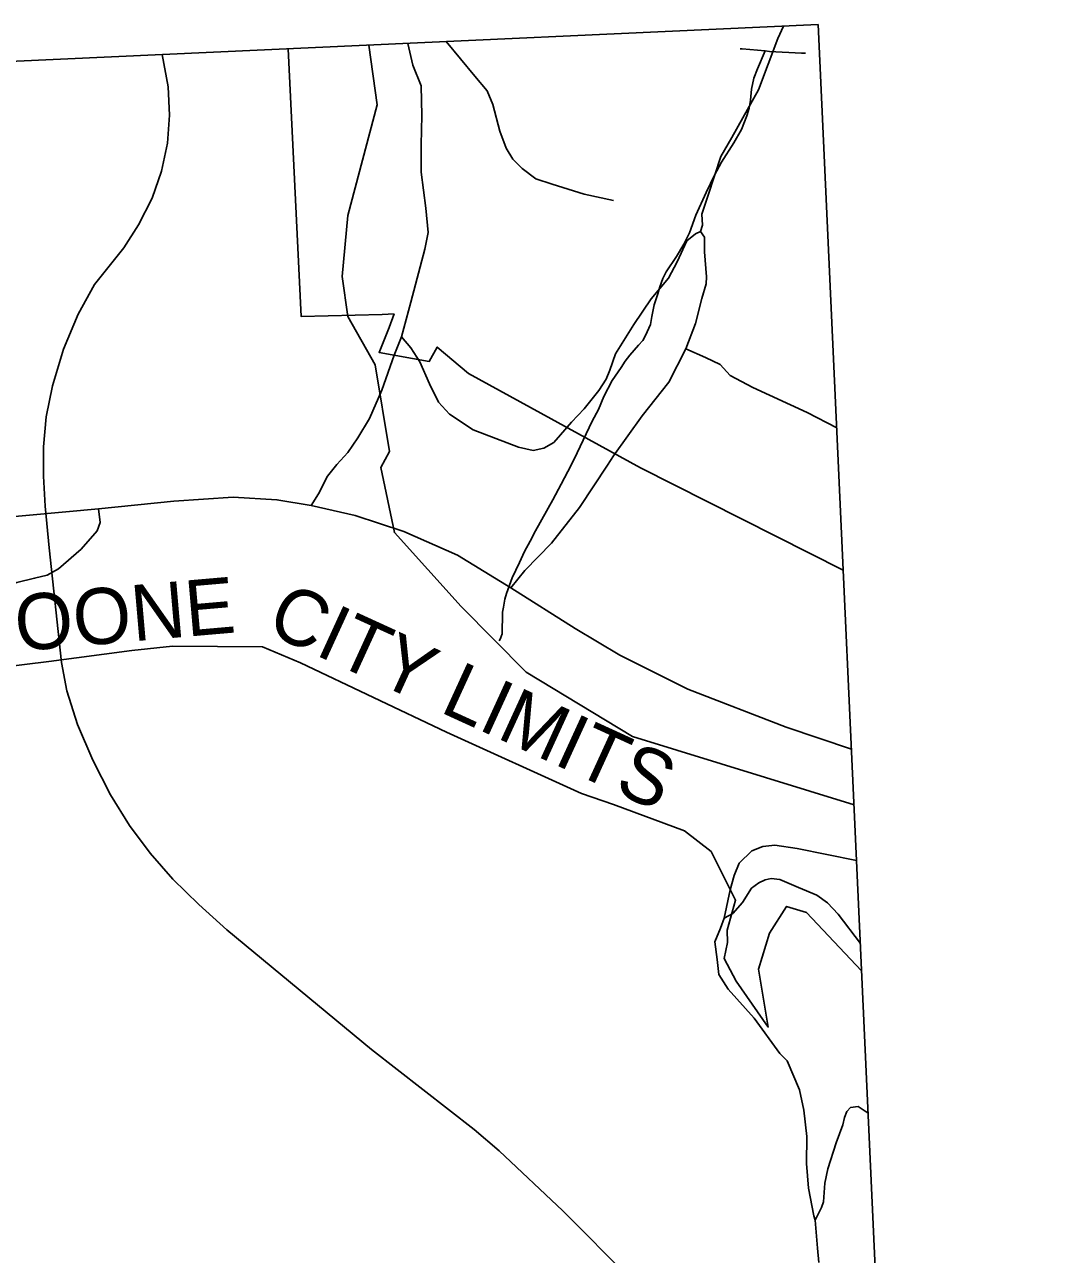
# Model space of a CAD drawing. Extents: x 1190067 to 1192950, y 891516 to 893460.
# Drawn here: x 1191116.5 to 1191171.9, y 893300.9 to 893366.8 of the extents above; entities that cross this region are included whole.
import ezdxf

# ---------------------------------------------------------------- set-up
doc = ezdxf.new("R2010")
doc.units = 0
doc.layers.add('Default', color=7, linetype='Continuous')
doc.layers.add('Prop DSN Text', color=7, linetype='Continuous')

msp = doc.modelspace()

# ---------------------------------------------------------------- linework, layer by layer
at = {"layer": 'Default'}
for p, q in [((1191154.849, 893365.48), (1191154.955, 893365.476)), ((1191154.955, 893365.476), (1191156.177, 893365.374)), ((1191158.134, 893365.25), (1191158.346, 893365.245))]:
    msp.add_line(p, q, dxfattribs=at)
for points in [[(1191136.706, 893350.072), (1191137.211, 893349.483), (1191137.688, 893348.726), (1191138.22, 893347.548), (1191138.697, 893346.566), (1191139.285, 893345.92), (1191140.547, 893345.079), (1191142.986, 893344.153), (1191143.771, 893343.985), (1191144.331, 893344.097), (1191144.864, 893344.406), (1191145.817, 893345.5), (1191146.49, 893346.201), (1191147.275, 893347.183), (1191147.667, 893347.8), (1191147.863, 893348.277), (1191148.172, 893349.147), (1191149.153, 893350.717), (1191150.078, 893352.092), (1191151.003, 893353.214), (1191151.48, 893354.084), (1191151.984, 893355.206), (1191152.461, 893355.571), (1191152.713, 893355.711), (1191152.825, 893356.048), (1191152.797, 893356.637), (1191153.134, 893357.647), (1191153.806, 893359.722), (1191154.395, 893360.732), (1191155.825, 893363.285), (1191156.862, 893366.034), (1191157.165, 893366.696)], [(1191139.102, 893365.869), (1191140.631, 893364.015), (1191141.304, 893363.229), (1191141.612, 893362.5), (1191141.977, 893361.069), (1191142.313, 893360.171), (1191142.677, 893359.582), (1191143.182, 893359.077), (1191143.911, 893358.516), (1191144.78, 893358.236), (1191146.49, 893357.703), (1191148.06, 893357.366)], [(1191123.905, 893365.174), (1191124.216, 893363.456), (1191124.286, 893361.938), (1191124.18, 893360.438), (1191123.866, 893358.94), (1191123.359, 893357.489), (1191122.641, 893356.057), (1191121.853, 893354.824), (1191120.278, 893352.869), (1191119.402, 893351.275), (1191118.617, 893349.399), (1191118.021, 893347.447), (1191117.689, 893345.783), (1191117.549, 893344.183), (1191117.549, 893342.604), (1191117.635, 893341.004), (1191117.845, 893338.775), (1191118.511, 893332.628), (1191118.791, 893331.107), (1191119.368, 893329.304), (1191120.192, 893327.396), (1191121.136, 893325.552), (1191122.151, 893323.905), (1191123.253, 893322.423), (1191124.478, 893321.036), (1191125.862, 893319.665), (1191127.367, 893318.323), (1191135.102, 893311.916), (1191140.596, 893307.635), (1191141.945, 893306.492), (1191145.357, 893303.28), (1191152.602, 893295.983)], [(1191136.328, 893351.287), (1191135.67, 893351.268), (1191131.338, 893351.154), (1191130.654, 893365.483)], [(1191160.942, 893325.003), (1191149.083, 893328.67), (1191143.391, 893332.104), (1191139.914, 893335.635), (1191136.334, 893339.581), (1191135.608, 893343.073), (1191136.079, 893343.925), (1191135.296, 893348.565), (1191133.843, 893351.161), (1191133.531, 893353.29), (1191133.843, 893356.561), (1191135.414, 893362.492), (1191134.971, 893365.68)], [(1191137.048, 893365.775), (1191137.323, 893364.604), (1191137.772, 893363.51), (1191137.8, 893361.911), (1191137.772, 893360.34), (1191137.772, 893358.881), (1191138.024, 893356.945), (1191138.136, 893355.655), (1191137.968, 893354.757), (1191137.211, 893351.924), (1191136.706, 893350.072), (1191136.313, 893349.088)], [(1191156.177, 893365.374), (1191155.766, 893364.404), (1191155.577, 893363.919), (1191155.457, 893363.327), (1191155.405, 893362.733), (1191155.324, 893362.315), (1191155.208, 893361.897), (1191154.908, 893361.169), (1191154.504, 893360.446), (1191153.846, 893359.412), (1191153.476, 893358.721), (1191153.029, 893357.788), (1191152.471, 893356.577), (1191152.131, 893355.641), (1191151.835, 893355.02), (1191151.431, 893354.365), (1191150.884, 893353.54), (1191150.699, 893353.195), (1191150.546, 893352.743), (1191150.431, 893352.361), (1191150.239, 893351.771), (1191150.117, 893351.144), (1191150.037, 893350.726), (1191149.777, 893350.138), (1191149.628, 893349.86), (1191149.411, 893349.623), (1191148.94, 893349.074), (1191148.687, 893348.765), (1191148.469, 893348.421), (1191147.993, 893347.734), (1191147.55, 893346.871), (1191147.252, 893346.178), (1191146.92, 893345.555), (1191145.953, 893343.515), (1191145.621, 893342.859), (1191145.253, 893342.168), (1191144.808, 893341.341), (1191143.888, 893339.685), (1191143.596, 893339.13), (1191143.299, 893338.578), (1191143.038, 893337.989), (1191142.63, 893337.16), (1191142.327, 893336.328), (1191142.25, 893336.016), (1191142.167, 893335.596), (1191142.124, 893335.318), (1191142.114, 893334.898), (1191142.103, 893334.548), (1191142.094, 893334.162), (1191142.054, 893334.024), (1191142.018, 893333.92), (1191141.943, 893333.782)], [(1191156.177, 893365.374), (1191156.422, 893365.333), (1191158.134, 893365.25)], [(1191152.713, 893355.711), (1191152.937, 893355.402), (1191152.937, 893354.617), (1191153.05, 893353.27), (1191153.022, 893352.906)], [(1191148.058, 893343.691), (1191149.602, 893345.836), (1191151.031, 893347.632), (1191151.928, 893349.427), (1191152.461, 893350.774), (1191152.797, 893352.12), (1191153.022, 893352.906)], [(1191160.367, 893337.57), (1191149.513, 893343.042), (1191140.293, 893348.102), (1191138.625, 893349.514), (1191138.198, 893348.744), (1191135.515, 893349.233), (1191136.057, 893350.56), (1191136.328, 893351.287)], [(1191151.928, 893349.427), (1191152.993, 893348.95), (1191153.778, 893348.585), (1191154.311, 893347.996), (1191155.516, 893347.351), (1191158.432, 893346.005), (1191160.018, 893345.198)], [(1191136.313, 893349.088), (1191135.669, 893347.211), (1191134.997, 893345.696), (1191134.38, 893344.658), (1191133.847, 893343.873), (1191133.259, 893343.227), (1191132.754, 893342.61), (1191132.277, 893341.656), (1191131.885, 893341.039)], [(1191142.565, 893336.635), (1191143.322, 893337.561), (1191144.752, 893339.019), (1191146.238, 893340.927), (1191147.751, 893343.199), (1191148.058, 893343.691)], [(1191120.497, 893340.855), (1191124.521, 893341.263), (1191127.695, 893341.473), (1191130.043, 893341.346), (1191131.885, 893341.039)], [(1191109.194, 893339.822), (1191120.497, 893340.855)], [(1191120.497, 893340.855), (1191120.573, 893340.132), (1191120.413, 893339.686), (1191119.554, 893338.699), (1191118.345, 893337.648), (1191117.74, 893337.298), (1191117.072, 893337.138), (1191116.117, 893336.916), (1191114.94, 893336.533), (1191113.89, 893335.833), (1191113.444, 893335.674), (1191112.808, 893335.61), (1191112.299, 893335.737), (1191111.28, 893336.533), (1191110.657, 893337.027)], [(1191131.885, 893341.039), (1191134.24, 893340.506), (1191136.847, 893339.637), (1191139.706, 893338.374), (1191142.565, 893336.635)], [(1191110.657, 893339.348), (1191110.657, 893332.196), (1191114.194, 893332.231), (1191117.823, 893332.68), (1191122.275, 893333.265), (1191124.459, 893333.504), (1191129.27, 893333.466), (1191131.311, 893332.609), (1191139.12, 893328.9), (1191146.35, 893325.622), (1191148.072, 893325.034), (1191151.86, 893323.614), (1191153.289, 893322.511), (1191154.596, 893319.896), (1191154.147, 893318.302), (1191154.162, 893317.632), (1191153.987, 893316.78), (1191154.637, 893315.564), (1191156.352, 893313.113), (1191155.821, 893316.218)], [(1191142.565, 893336.635), (1191146.013, 893334.447), (1191148.396, 893333.016), (1191152.04, 893331.193), (1191157.311, 893329.173), (1191160.805, 893327.985)], [(1191161.078, 893322.035), (1191157.896, 893322.664), (1191156.694, 893322.853), (1191156.058, 893322.782), (1191155.469, 893322.547), (1191154.786, 893321.886), (1191154.527, 893321.226), (1191154.318, 893320.453)], [(1191153.985, 893318.94), (1191154.456, 893319.199), (1191154.975, 893319.788), (1191155.446, 893320.543), (1191155.846, 893320.826), (1191156.176, 893320.991), (1191156.506, 893321.061), (1191156.977, 893321.014), (1191157.966, 893320.59), (1191158.956, 893320.165), (1191159.521, 893319.765), (1191160.087, 893319.152), (1191161.281, 893317.581)], [(1191154.318, 893320.453), (1191153.985, 893318.94), (1191153.797, 893318.397), (1191153.49, 893317.666), (1191153.608, 893316.723), (1191153.702, 893315.922), (1191154.197, 893315.144), (1191155.587, 893313.588), (1191156.977, 893311.702), (1191157.354, 893311.301), (1191158.014, 893309.745), (1191158.249, 893308.661), (1191158.414, 893307.246), (1191158.391, 893305.808), (1191158.508, 893304.488), (1191158.791, 893303.003), (1191158.862, 893302.767), (1191158.98, 893301.282), (1191159.05, 893300.504)], [(1191155.821, 893316.218), (1191156.41, 893318.146), (1191157.332, 893319.569), (1191158.393, 893319.242), (1191161.348, 893316.126)], [(1191158.862, 893302.767), (1191159.192, 893303.451), (1191159.309, 893303.757), (1191159.38, 893304.747), (1191159.545, 893305.525), (1191159.993, 893306.916), (1191160.346, 893307.883), (1191160.44, 893308.26), (1191160.558, 893308.59), (1191160.746, 893308.802), (1191161.17, 893308.849), (1191161.697, 893308.507)]]:
    msp.add_lwpolyline(points, dxfattribs=at)
at = {"layer": 'Prop DSN Text'}
msp.add_line((1191171.937, 893084.661), (1191159.03, 893366.781), dxfattribs=at)
msp.add_line((1191171.937, 893084.661), (1191159.03, 893366.781), dxfattribs=at)
msp.add_line((1191171.937, 893084.661), (1191159.03, 893366.781), dxfattribs=at)
msp.add_lwpolyline([(1191159.03, 893366.781), (1190838.384, 893352.111), (1190851.291, 893069.992), (1191171.937, 893084.661)], dxfattribs=at)
msp.add_lwpolyline([(1191159.03, 893366.781), (1190838.384, 893352.111), (1190851.291, 893069.992), (1191171.937, 893084.661)], dxfattribs=at)
msp.add_lwpolyline([(1191159.03, 893366.781), (1190838.384, 893352.111), (1190851.291, 893069.992), (1191171.937, 893084.661)], dxfattribs=at)

# ---------------------------------------------------------------- texts
at = {"layer": 'Default'}
for s, rotation, p in [('BOONE ', 4.96323, (1191113.471, 893332.989)), ('CITY LIMITS', 335.40266, (1191129.37, 893334.279))]:
    msp.add_text(s, height=3, rotation=rotation, dxfattribs=at).set_placement(p)

doc.saveas('drawing.dxf')
